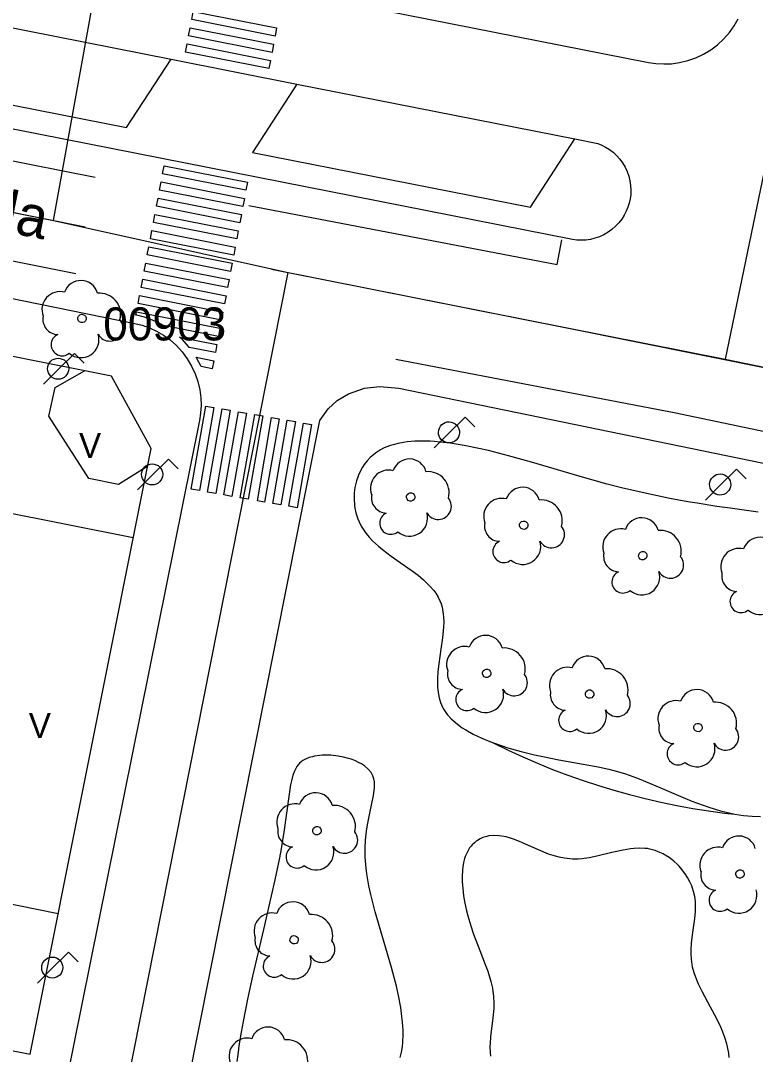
# Model space of a CAD drawing. Extents: x 282771 to 285132, y 4823109 to 4825496.
# Drawn here: x 284639.8 to 284684.3, y 4823179.3 to 4823241.9 of the extents above; entities that cross this region are included whole.
import ezdxf

# ---------------------------------------------------------------- set-up
doc = ezdxf.new("R2010")
doc.units = 0
for name, color, linetype in [('ACERA-BORDILLO', 7, 'Continuous'), ('ACERA-INTERIOR', 7, 'Continuous'), ('ARBOL', 7, 'Continuous'), ('BORDILLO', 7, 'Continuous'), ('CALLE-EJE', 7, 'Continuous'), ('CALLE-TEXTO', 7, 'Continuous'), ('EDIFICIO', 7, 'Continuous'), ('FAROLA', 7, 'Continuous'), ('MEDIANERA', 7, 'Continuous'), ('PASO-PEATONES', 7, 'Continuous'), ('SENAL-VIARIA', 7, 'Continuous'), ('TXT-ALTURA-EDIFICIO', 7, 'Continuous'), ('VERTICE-RTM', 7, 'Continuous'), ('ZONA-VERDE', 7, 'Continuous')]:
    doc.layers.add(name, color=color, linetype=linetype)

msp = doc.modelspace()

# ---------------------------------------------------------------- linework, layer by layer
at = {"layer": 'ACERA-BORDILLO'}
for points in [[(284652.517, 4823244.354), (284677.814, 4823239.361), (284678.26, 4823239.294), (284678.725, 4823239.267), (284679.204, 4823239.284), (284679.692, 4823239.35), (284680.181, 4823239.466), (284680.663, 4823239.634), (284681.13, 4823239.852), (284681.575, 4823240.119), (284681.99, 4823240.431), (284682.368, 4823240.782), (284682.704, 4823241.165), (284682.996, 4823241.575), (284683.24, 4823242.002)], [(284563.909, 4823240.462), (284646.727, 4823223.558)], [(284646.727, 4823223.558), (284647.162, 4823223.449), (284647.6, 4823223.295), (284648.035, 4823223.095), (284648.458, 4823222.848), (284648.863, 4823222.554), (284649.242, 4823222.216), (284649.588, 4823221.836), (284649.895, 4823221.421), (284650.157, 4823220.977), (284650.372, 4823220.51), (284650.536, 4823220.029), (284650.648, 4823219.542), (284650.711, 4823219.056), (284650.726, 4823218.578), (284650.697, 4823218.115), (284650.628, 4823217.671), (284629.767, 4823114.252)], [(284641.51, 4823109), (284641.48, 4823109.014), (284641.026, 4823109.274), (284640.486, 4823109.69), (284639.974, 4823110.234), (284639.708, 4823110.606), (284639.42, 4823111.127), (284639.216, 4823111.641), (284639.091, 4823112.105), (284639.009, 4823112.664), (284638.984, 4823113.437), (284644.219, 4823139.386), (284643.414, 4823139.542), (284642.629, 4823140.716), (284657.922, 4823217.671), (284658.419, 4823218.382), (284658.97, 4823218.879), (284659.645, 4823219.288), (284660.621, 4823219.644), (284661.545, 4823219.732), (284662.693, 4823219.625), (284738.621, 4823204.018)]]:
    msp.add_lwpolyline(points, dxfattribs=at)
at = {"layer": 'ACERA-INTERIOR'}
for points in [[(284668.361, 4823198.176), (284669.317, 4823197.718), (284670.202, 4823197.31), (284671.098, 4823196.921), (284672.004, 4823196.553), (284672.919, 4823196.204), (284673.843, 4823195.877), (284674.774, 4823195.571), (284675.712, 4823195.286), (284676.657, 4823195.023), (284677.607, 4823194.781), (284678.562, 4823194.562), (284679.521, 4823194.364), (284680.483, 4823194.189), (284681.447, 4823194.036), (284682.414, 4823193.905), (284683.041, 4823193.843)], [(284682.694, 4823179.098), (284682.663, 4823179.36), (284682.592, 4823179.75), (284682.545, 4823179.943), (284682.429, 4823180.325), (284682.287, 4823180.701), (284682.181, 4823180.949), (284681.947, 4823181.44), (284681.565, 4823182.16), (284681.061, 4823183.096), (284680.837, 4823183.554), (284680.648, 4823184.007), (284680.571, 4823184.231), (284680.479, 4823184.566), (284680.446, 4823184.732), (284680.403, 4823185.063), (284680.387, 4823185.391), (284680.389, 4823185.608), (284680.418, 4823186.041), (284680.498, 4823186.681), (284680.615, 4823187.522), (284680.652, 4823187.937), (284680.659, 4823188.348), (284680.648, 4823188.553), (284680.608, 4823188.858), (284680.537, 4823189.161), (284680.474, 4823189.361), (284680.424, 4823189.492), (284680.309, 4823189.751), (284680.174, 4823190.002), (284680.072, 4823190.165), (284679.845, 4823190.475), (284679.655, 4823190.694), (284679.555, 4823190.797), (284679.342, 4823190.992), (284679.231, 4823191.084), (284679.057, 4823191.212), (284678.816, 4823191.366), (284678.692, 4823191.435), (284678.5, 4823191.527), (284678.203, 4823191.641), (284677.897, 4823191.723), (284677.741, 4823191.751), (284677.583, 4823191.769), (284677.263, 4823191.782), (284676.937, 4823191.766), (284676.717, 4823191.742), (284676.271, 4823191.667), (284675.593, 4823191.513), (284674.68, 4823191.291), (284674.224, 4823191.2), (284673.772, 4823191.137), (284673.547, 4823191.12), (284673.213, 4823191.118), (284673.047, 4823191.127), (284672.719, 4823191.169), (284672.396, 4823191.235), (284672.183, 4823191.291), (284671.763, 4823191.427), (284671.15, 4823191.671), (284670.368, 4823192.02), (284669.992, 4823192.184), (284669.628, 4823192.327), (284669.451, 4823192.388), (284669.19, 4823192.463), (284668.936, 4823192.515), (284668.772, 4823192.537), (284668.454, 4823192.549), (284668.153, 4823192.521), (284668.026, 4823192.495), (284667.783, 4823192.421), (284667.612, 4823192.345), (284667.451, 4823192.252), (284667.375, 4823192.199), (284667.266, 4823192.112), (284667.132, 4823191.981), (284667.069, 4823191.909), (284666.981, 4823191.794), (284666.863, 4823191.604), (284666.762, 4823191.393), (284666.719, 4823191.28), (284666.68, 4823191.163), (284666.617, 4823190.913), (284666.571, 4823190.646), (284666.55, 4823190.459), (284666.531, 4823190.068), (284666.535, 4823189.759), (284666.546, 4823189.548), (284666.587, 4823189.114), (284666.616, 4823188.892), (284666.693, 4823188.442), (284666.791, 4823187.986), (284666.868, 4823187.681), (284667.046, 4823187.074), (284667.218, 4823186.57), (284667.595, 4823185.587), (284667.925, 4823184.739), (284668.073, 4823184.324), (284668.262, 4823183.711), (284668.356, 4823183.308), (284668.392, 4823183.109), (284668.429, 4823182.812), (284668.448, 4823182.371), (284668.44, 4823182.079), (284668.388, 4823181.5), (284668.246, 4823180.348), (284668.217, 4823179.962), (284668.21, 4823179.769), (284668.219, 4823179.379), (284668.236, 4823179.183)]]:
    msp.add_lwpolyline(points, dxfattribs=at)
at = {"layer": 'ARBOL'}
for centre, major_axis, start_param, end_param in [((284643.454, 4823225.115), (0.604, 0.845), 5.605876, 8.149555), ((284642.194, 4823224.385), (0.638, 0.892), 0.366215, 2.550046), ((284644.584, 4823224.115), (0.74, 1.035), 5.071639, 7.004879), ((284642.084, 4823223.815), (-0.544, -0.761), 5.133882, 6.871067), ((284645.194, 4823223.285), (-0.463, -0.648), 5.838357, 9.154982), ((284642.324, 4823222.265), (-0.391, -0.547), 4.176355, 7.592588), ((284643.464, 4823222.565), (-0.631, -0.883), 6.187284, 8.787362), ((284663.339, 4823214.308), (0.607, 0.843), 5.609157, 8.152836), ((284662.079, 4823213.578), (0.641, 0.89), 0.369496, 2.553327), ((284664.469, 4823213.308), (0.743, 1.033), 5.07492, 7.008161), ((284670.186, 4823212.596), (0.607, 0.843), 5.609157, 8.152836), ((284661.969, 4823213.008), (-0.546, -0.759), 5.137163, 6.874348), ((284665.079, 4823212.478), (-0.465, -0.647), 5.841639, 9.158263), ((284668.926, 4823211.866), (0.641, 0.89), 0.369496, 2.553327), ((284671.316, 4823211.596), (0.743, 1.033), 5.07492, 7.008161), ((284662.209, 4823211.458), (-0.392, -0.545), 4.179636, 7.59587), ((284663.349, 4823211.758), (-0.634, -0.881), 6.190565, 8.790643), ((284668.816, 4823211.296), (-0.546, -0.759), 5.137163, 6.874348), ((284677.391, 4823210.752), (0.607, 0.843), 5.609157, 8.152836), ((284671.926, 4823210.766), (-0.465, -0.647), 5.841639, 9.158263), ((284676.131, 4823210.022), (0.641, 0.89), 0.369496, 2.553327), ((284678.521, 4823209.752), (0.743, 1.033), 5.07492, 7.008161), ((284669.056, 4823209.746), (-0.392, -0.545), 4.179636, 7.59587), ((284670.196, 4823210.046), (-0.634, -0.881), 6.190565, 8.790643), ((284684.54, 4823209.567), (0.607, 0.843), 5.609157, 8.152836), ((284676.021, 4823209.452), (-0.546, -0.759), 5.137163, 6.874348), ((284683.28, 4823208.837), (0.641, 0.89), 0.369496, 2.553327), ((284679.131, 4823208.922), (-0.465, -0.647), 5.841639, 9.158263), ((284676.261, 4823207.902), (-0.392, -0.545), 4.179636, 7.59587), ((284677.401, 4823208.202), (-0.634, -0.881), 6.190565, 8.790643), ((284683.17, 4823208.267), (-0.546, -0.759), 5.137163, 6.874348), ((284683.41, 4823206.717), (-0.392, -0.545), 4.179636, 7.59587), ((284684.55, 4823207.017), (-0.634, -0.881), 6.190565, 8.790643), ((284667.943, 4823203.63), (0.607, 0.843), 5.609157, 8.152836), ((284666.683, 4823202.9), (0.641, 0.89), 0.369496, 2.553327), ((284669.073, 4823202.63), (0.743, 1.033), 5.07492, 7.008161), ((284674.17, 4823202.371), (0.607, 0.843), 5.609157, 8.152836), ((284672.91, 4823201.641), (0.641, 0.89), 0.369496, 2.553327), ((284675.3, 4823201.371), (0.743, 1.033), 5.07492, 7.008161), ((284666.573, 4823202.33), (-0.546, -0.759), 5.137163, 6.874348), ((284669.683, 4823201.8), (-0.465, -0.647), 5.841639, 9.158263), ((284666.813, 4823200.78), (-0.392, -0.545), 4.179636, 7.59587), ((284667.953, 4823201.08), (-0.634, -0.881), 6.190565, 8.790643), ((284680.733, 4823200.346), (0.607, 0.843), 5.609157, 8.152836), ((284672.8, 4823201.071), (-0.546, -0.759), 5.137163, 6.874348), ((284675.91, 4823200.541), (-0.465, -0.647), 5.841639, 9.158263), ((284679.473, 4823199.616), (0.641, 0.89), 0.369496, 2.553327), ((284673.04, 4823199.521), (-0.392, -0.545), 4.179636, 7.59587), ((284674.18, 4823199.821), (-0.634, -0.881), 6.190565, 8.790643), ((284681.863, 4823199.346), (0.743, 1.033), 5.07492, 7.008161), ((284679.363, 4823199.046), (-0.546, -0.759), 5.137163, 6.874348), ((284682.473, 4823198.516), (-0.465, -0.647), 5.841639, 9.158263), ((284679.603, 4823197.496), (-0.392, -0.545), 4.179636, 7.59587), ((284680.743, 4823197.796), (-0.634, -0.881), 6.190565, 8.790643), ((284657.669, 4823194.097), (0.607, 0.843), 5.609157, 8.152836), ((284656.409, 4823193.367), (0.641, 0.89), 0.369496, 2.553327), ((284658.799, 4823193.097), (0.743, 1.033), 5.07492, 7.008161), ((284656.299, 4823192.797), (-0.546, -0.759), 5.137163, 6.874348), ((284659.409, 4823192.267), (-0.465, -0.647), 5.841639, 9.158263), ((284683.271, 4823191.478), (0.607, 0.843), 5.609157, 8.152836), ((284656.539, 4823191.247), (-0.392, -0.545), 4.179636, 7.59587), ((284657.679, 4823191.547), (-0.634, -0.881), 6.190565, 8.790643), ((284682.011, 4823190.748), (0.641, 0.89), 0.369496, 2.553327), ((284681.901, 4823190.178), (-0.546, -0.759), 5.137163, 6.874348), ((284682.141, 4823188.628), (-0.392, -0.545), 4.179636, 7.59587), ((284683.281, 4823188.928), (-0.634, -0.881), 6.190565, 8.790643), ((284656.29, 4823187.492), (0.607, 0.843), 5.609157, 8.152836), ((284655.03, 4823186.762), (0.641, 0.89), 0.369496, 2.553327), ((284657.42, 4823186.492), (0.743, 1.033), 5.07492, 7.008161), ((284654.92, 4823186.192), (-0.546, -0.759), 5.137163, 6.874348), ((284658.03, 4823185.662), (-0.465, -0.647), 5.841639, 9.158263), ((284655.16, 4823184.642), (-0.392, -0.545), 4.179636, 7.59587), ((284656.3, 4823184.942), (-0.634, -0.881), 6.190565, 8.790643), ((284654.777, 4823179.913), (0.607, 0.843), 5.609157, 8.152836), ((284653.517, 4823179.183), (0.641, 0.89), 0.369496, 2.553327), ((284655.907, 4823178.913), (0.743, 1.033), 5.07492, 7.008161)]:
    msp.add_ellipse(centre, major_axis=major_axis, ratio=0.999979, start_param=start_param, end_param=end_param, dxfattribs=at)
for centre, major_axis in [((284643.524, 4823223.855), (0.148, 0.207)), ((284663.409, 4823213.048), (0.149, 0.207)), ((284670.256, 4823211.336), (0.149, 0.207)), ((284677.461, 4823209.492), (0.149, 0.207)), ((284668.013, 4823202.37), (0.149, 0.207)), ((284674.24, 4823201.111), (0.149, 0.207)), ((284680.803, 4823199.086), (0.149, 0.207)), ((284657.739, 4823192.837), (0.149, 0.207)), ((284683.341, 4823190.218), (0.149, 0.207)), ((284656.36, 4823186.232), (0.149, 0.207))]:
    msp.add_ellipse(centre, major_axis=major_axis, ratio=0.999979, dxfattribs=at)
at = {"layer": 'BORDILLO'}
msp.add_lwpolyline([(284606.776, 4823243.202), (284646.216, 4823235.418), (284648.912, 4823239.551), (284656.53, 4823238.047), (284653.834, 4823233.914), (284670.659, 4823230.594), (284673.356, 4823234.727), (284674.737, 4823234.454), (284674.977, 4823234.356), (284675.214, 4823234.235), (284675.446, 4823234.088), (284675.668, 4823233.918), (284675.877, 4823233.724), (284676.069, 4823233.508), (284676.241, 4823233.272), (284676.39, 4823233.02), (284676.514, 4823232.754), (284676.611, 4823232.479), (284676.681, 4823232.198), (284676.723, 4823231.916), (284676.739, 4823231.637), (284676.729, 4823231.363), (284676.695, 4823231.099), (284676.641, 4823230.845), (284676.564, 4823230.598), (284676.464, 4823230.351), (284676.339, 4823230.107), (284676.188, 4823229.871), (284676.013, 4823229.646), (284675.815, 4823229.436), (284675.595, 4823229.244), (284675.357, 4823229.073), (284675.103, 4823228.926), (284674.838, 4823228.805), (284674.564, 4823228.711), (284674.287, 4823228.644), (284674.01, 4823228.604), (284673.737, 4823228.59), (284673.47, 4823228.6), (284673.213, 4823228.632), (284604.248, 4823242.243)], dxfattribs=at)
at = {"layer": 'CALLE-EJE'}
for points in [[(284641.793, 4823229.795), (284653.681, 4823295.547), (284665.291, 4823357.538)], [(284708.533, 4823349.222), (284697.821, 4823295.548), (284682.452, 4823221.394)], [(284597.841, 4823238.539), (284641.793, 4823229.795)], [(284641.793, 4823229.795), (284656.005, 4823226.644)], [(284640.713, 4823149.412), (284656.005, 4823226.644)], [(284656.005, 4823226.644), (284682.452, 4823221.394)], [(284682.452, 4823221.394), (284737.774, 4823209.962), (284750.16, 4823207.647)]]:
    msp.add_lwpolyline(points, dxfattribs=at)
at = {"layer": 'EDIFICIO'}
msp.add_lwpolyline([(284637.189, 4823179.936), (284640.379, 4823179.306), (284647.71, 4823215.976), (284645.31, 4823220.356), (284627.07, 4823223.996)], dxfattribs=at)
at = {"layer": 'FAROLA'}
for p, q in [((284643.057, 4823221.743), (284642.117, 4823220.813)), ((284643.647, 4823221.153), (284643.057, 4823221.743)), ((284642.117, 4823220.813), (284641.187, 4823219.873)), ((284666.71, 4823217.888), (284665.77, 4823216.958)), ((284667.3, 4823217.298), (284666.71, 4823217.888)), ((284665.77, 4823216.958), (284664.84, 4823216.018)), ((284648.746, 4823215.344), (284647.806, 4823214.414)), ((284649.336, 4823214.754), (284648.746, 4823215.344)), ((284683.125, 4823214.732), (284682.185, 4823213.802)), ((284683.715, 4823214.142), (284683.125, 4823214.732)), ((284647.806, 4823214.414), (284646.876, 4823213.474)), ((284682.185, 4823213.802), (284681.255, 4823212.862)), ((284642.702, 4823185.481), (284641.762, 4823184.551)), ((284643.292, 4823184.891), (284642.702, 4823185.481)), ((284641.762, 4823184.551), (284640.832, 4823183.611))]:
    msp.add_line(p, q, dxfattribs=at)
for centre in [(284642.077, 4823220.813), (284647.766, 4823214.414), (284641.722, 4823184.551)]:
    msp.add_circle(centre, 0.638, dxfattribs=at)
for centre in [(284665.73, 4823216.958), (284682.145, 4823213.802)]:
    msp.add_ellipse(centre, major_axis=(0.372, 0.518), ratio=0.999979, dxfattribs=at)
at = {"layer": 'MEDIANERA'}
for p, q in [((284646.62, 4823210.566), (284637.93, 4823212.306)), ((284633.4, 4823189.566), (284642.08, 4823187.826))]:
    msp.add_line(p, q, dxfattribs=at)
msp.add_lwpolyline([(284647.5, 4823214.916), (284645.73, 4823213.806), (284643.94, 4823214.156), (284641.51, 4823217.946), (284641.89, 4823219.666), (284643.68, 4823220.676)], dxfattribs=at)
at = {"layer": 'PASO-PEATONES'}
for points in [[(284650.16, 4823241.951), (284650.253, 4823242.443), (284655.298, 4823241.444), (284655.205, 4823240.953)], [(284649.975, 4823240.969), (284650.068, 4823241.46), (284655.113, 4823240.462), (284655.02, 4823239.97)], [(284649.79, 4823239.986), (284649.882, 4823240.477), (284654.927, 4823239.479), (284654.835, 4823238.988)], [(284648.4, 4823232.616), (284648.492, 4823233.107), (284653.537, 4823232.108), (284653.445, 4823231.617)], [(284648.214, 4823231.633), (284648.307, 4823232.124), (284653.352, 4823231.126), (284653.259, 4823230.634)], [(284648.029, 4823230.65), (284648.121, 4823231.141), (284653.167, 4823230.143), (284653.074, 4823229.652)], [(284647.843, 4823229.667), (284647.936, 4823230.159), (284652.981, 4823229.16), (284652.888, 4823228.669)], [(284647.658, 4823228.685), (284647.751, 4823229.176), (284652.796, 4823228.178), (284652.703, 4823227.686)], [(284647.473, 4823227.702), (284647.565, 4823228.193), (284652.61, 4823227.195), (284652.518, 4823226.703)], [(284647.287, 4823226.719), (284647.38, 4823227.211), (284652.425, 4823226.212), (284652.332, 4823225.721)], [(284647.102, 4823225.736), (284647.195, 4823226.228), (284652.24, 4823225.229), (284652.147, 4823224.738)], [(284646.917, 4823224.754), (284647.009, 4823225.245), (284652.054, 4823224.247), (284651.962, 4823223.755)], [(284646.785, 4823224.057), (284646.824, 4823224.262), (284651.869, 4823223.264), (284651.776, 4823222.773), (284648.451, 4823223.431), (284648.266, 4823223.539), (284647.788, 4823223.759), (284647.307, 4823223.928), (284646.838, 4823224.046)], [(284649.416, 4823222.73), (284651.684, 4823222.281), (284651.591, 4823221.79), (284650.013, 4823222.102), (284649.974, 4823222.154), (284649.594, 4823222.572)], [(284650.422, 4823221.511), (284651.498, 4823221.298), (284651.406, 4823220.807), (284650.724, 4823220.942), (284650.601, 4823221.209)], [(284650.135, 4823213.515), (284651.015, 4823218.553), (284651.508, 4823218.467), (284650.628, 4823213.429)], [(284651.121, 4823213.343), (284652, 4823218.381), (284652.493, 4823218.295), (284651.613, 4823213.257)], [(284652.106, 4823213.171), (284652.985, 4823218.209), (284653.478, 4823218.123), (284652.598, 4823213.085)], [(284653.091, 4823212.999), (284653.971, 4823218.037), (284654.463, 4823217.951), (284653.583, 4823212.913)], [(284654.138, 4823212.816), (284654.987, 4823217.86), (284655.448, 4823217.779), (284654.568, 4823212.741)], [(284655.061, 4823212.655), (284655.941, 4823217.693), (284656.433, 4823217.607), (284655.553, 4823212.569)], [(284656.046, 4823212.483), (284656.926, 4823217.521), (284657.418, 4823217.435), (284656.539, 4823212.397)]]:
    msp.add_lwpolyline(points, close=True, dxfattribs=at)
at = {"layer": 'SENAL-VIARIA'}
for p, q in [((284610.275, 4823247.176), (284648.912, 4823239.551)), ((284567.029, 4823244.669), (284643.721, 4823229.411)), ((284566.465, 4823241.835), (284643.157, 4823226.577)), ((284604.275, 4823240.376), (284644.317, 4823232.409)), ((284656.53, 4823238.047), (284673.356, 4823234.727))]:
    msp.add_line(p, q, dxfattribs=at)
for points in [[(284653.623, 4823230.705), (284672.273, 4823227.129), (284672.552, 4823228.622)], [(284654.99, 4823226.849), (284672.874, 4823223.295), (284689.433, 4823219.951)], [(284662.515, 4823221.388), (284679.362, 4823218.154), (284689.091, 4823216.133)]]:
    msp.add_lwpolyline(points, dxfattribs=at)
at = {"layer": 'VERTICE-RTM'}
msp.add_line((284648.53, 4823222.027), (284648.53, 4823222.027), dxfattribs=at)
at = {"layer": 'ZONA-VERDE'}
for points in [[(284664.861, 4823216.4), (284664.6, 4823216.416), (284664.217, 4823216.428), (284663.665, 4823216.418), (284663.199, 4823216.38), (284662.975, 4823216.349), (284662.652, 4823216.289), (284662.344, 4823216.211), (284662.196, 4823216.165), (284661.913, 4823216.059), (284661.778, 4823215.998), (284661.584, 4823215.897), (284661.401, 4823215.785), (284661.285, 4823215.704), (284661.067, 4823215.527), (284660.965, 4823215.432), (284660.776, 4823215.23), (284660.606, 4823215.013), (284660.504, 4823214.861), (284660.327, 4823214.54), (284660.252, 4823214.373), (284660.129, 4823214.026), (284660.067, 4823213.788), (284660.036, 4823213.626), (284659.994, 4823213.299), (284659.984, 4823212.926), (284660.012, 4823212.551), (284660.04, 4823212.364), (284660.102, 4823212.086), (284660.218, 4823211.722), (284660.292, 4823211.544), (284660.421, 4823211.283), (284660.573, 4823211.031), (284660.658, 4823210.909), (284660.795, 4823210.73), (284660.894, 4823210.615), (284661.106, 4823210.39), (284661.456, 4823210.069), (284661.706, 4823209.864), (284662.235, 4823209.467), (284662.784, 4823209.081), (284663.511, 4823208.567), (284663.858, 4823208.304), (284664.184, 4823208.032), (284664.338, 4823207.892), (284664.555, 4823207.676), (284664.813, 4823207.375), (284664.927, 4823207.218), (284665.078, 4823206.973), (284665.201, 4823206.716), (284665.252, 4823206.583), (284665.313, 4823206.376), (284665.345, 4823206.234), (284665.388, 4823205.942), (284665.401, 4823205.792), (284665.41, 4823205.484), (284665.4, 4823205.167), (284665.385, 4823204.951), (284665.339, 4823204.513), (284665.243, 4823203.84), (284665.111, 4823202.935), (284665.062, 4823202.486), (284665.033, 4823202.044), (284665.03, 4823201.826), (284665.04, 4823201.506), (284665.069, 4823201.227), (284665.09, 4823201.091), (284665.132, 4823200.89), (284665.221, 4823200.598), (284665.341, 4823200.318), (284665.415, 4823200.183), (284665.543, 4823199.987), (284665.64, 4823199.861), (284665.858, 4823199.619), (284665.979, 4823199.503), (284666.243, 4823199.28), (284666.534, 4823199.071), (284666.742, 4823198.938), (284667.186, 4823198.689), (284667.725, 4823198.432), (284668.103, 4823198.275), (284668.361, 4823198.176), (284668.889, 4823197.991), (284669.292, 4823197.863), (284670.102, 4823197.635), (284670.901, 4823197.44), (284671.416, 4823197.327), (284672.372, 4823197.136), (284674.764, 4823196.706), (284675.4, 4823196.57), (284675.712, 4823196.493), (284676.351, 4823196.305), (284676.689, 4823196.189), (284677.234, 4823195.982), (284677.63, 4823195.819), (284678.492, 4823195.446), (284679.761, 4823194.9), (284680.432, 4823194.631), (284681.119, 4823194.377), (284681.467, 4823194.259), (284682.167, 4823194.048), (284682.517, 4823193.957), (284683.041, 4823193.843), (284683.561, 4823193.759), (284683.819, 4823193.73), (284684.074, 4823193.71), (284684.58, 4823193.695)], [(284684.443, 4823212.129), (284682.751, 4823212.359), (284681.934, 4823212.478), (284680.754, 4823212.664), (284680.187, 4823212.76), (284679.102, 4823212.961), (284678.075, 4823213.17), (284677.421, 4823213.313), (284676.179, 4823213.607), (284675.301, 4823213.831), (284673.661, 4823214.283), (284670.717, 4823215.154), (284669.337, 4823215.546), (284668.13, 4823215.854), (284667.535, 4823215.99), (284666.66, 4823216.165), (284665.81, 4823216.3), (284665.397, 4823216.351), (284665.188, 4823216.37), (284664.861, 4823216.4)], [(284662.782, 4823179.11), (284662.859, 4823179.438), (284662.913, 4823179.778), (284662.937, 4823180.012), (284662.957, 4823180.495), (284662.954, 4823180.744), (284662.924, 4823181.254), (284662.866, 4823181.779), (284662.812, 4823182.136), (284662.675, 4823182.865), (284662.55, 4823183.422), (284662.256, 4823184.553), (284661.269, 4823187.925), (284660.994, 4823188.985), (284660.881, 4823189.493), (284660.79, 4823189.983), (284660.753, 4823190.221), (284660.71, 4823190.568), (284660.689, 4823190.793), (284660.664, 4823191.228), (284660.664, 4823191.844), (284660.685, 4823192.232), (284660.706, 4823192.48), (284660.764, 4823192.952), (284660.817, 4823193.286), (284660.938, 4823193.905), (284661.161, 4823194.962), (284661.207, 4823195.265), (284661.221, 4823195.408), (284661.227, 4823195.678), (284661.218, 4823195.805), (284661.186, 4823195.986), (284661.13, 4823196.157), (284661.024, 4823196.356), (284660.843, 4823196.574), (284660.611, 4823196.769), (284660.433, 4823196.885), (284660.304, 4823196.957), (284660.029, 4823197.086), (284659.808, 4823197.169), (284659.655, 4823197.218), (284659.339, 4823197.3), (284659.015, 4823197.36), (284658.58, 4823197.406), (284658.364, 4823197.414), (284658.048, 4823197.407), (284657.895, 4823197.395), (284657.602, 4823197.352), (284657.463, 4823197.321), (284657.267, 4823197.264), (284657.088, 4823197.192), (284656.89, 4823197.082), (284656.69, 4823196.918), (284656.527, 4823196.718), (284656.435, 4823196.562), (284656.381, 4823196.448), (284656.286, 4823196.193), (284656.196, 4823195.863), (284656.145, 4823195.616), (284656.051, 4823195.053), (284655.734, 4823192.747), (284655.569, 4823191.749), (284655.469, 4823191.203), (284655.192, 4823189.863), (284654.977, 4823188.899), (284654.501, 4823186.853), (284653.844, 4823184.023), (284653.539, 4823182.628), (284653.27, 4823181.286), (284653.153, 4823180.642), (284653.02, 4823179.822), (284652.965, 4823179.43), (284652.897, 4823178.869)]]:
    msp.add_lwpolyline(points, dxfattribs=at)

# ---------------------------------------------------------------- texts
at = {"layer": 'CALLE-TEXTO'}
msp.add_text('Calle Eleuterio Quintanilla', height=2.5, rotation=348.74789, dxfattribs=at).set_placement((284603.477, 4823236.143))
at = {"layer": 'TXT-ALTURA-EDIFICIO'}
for p in [(284643.341, 4823215.416), (284640.301, 4823198.456)]:
    msp.add_text('V', height=1.5, rotation=0.00058, dxfattribs=at).set_placement(p)
at = {"layer": 'VERTICE-RTM'}
msp.add_text('00903', height=2, rotation=0.00058, dxfattribs=at).set_placement((284644.81, 4823222.526))

doc.saveas('drawing.dxf')
